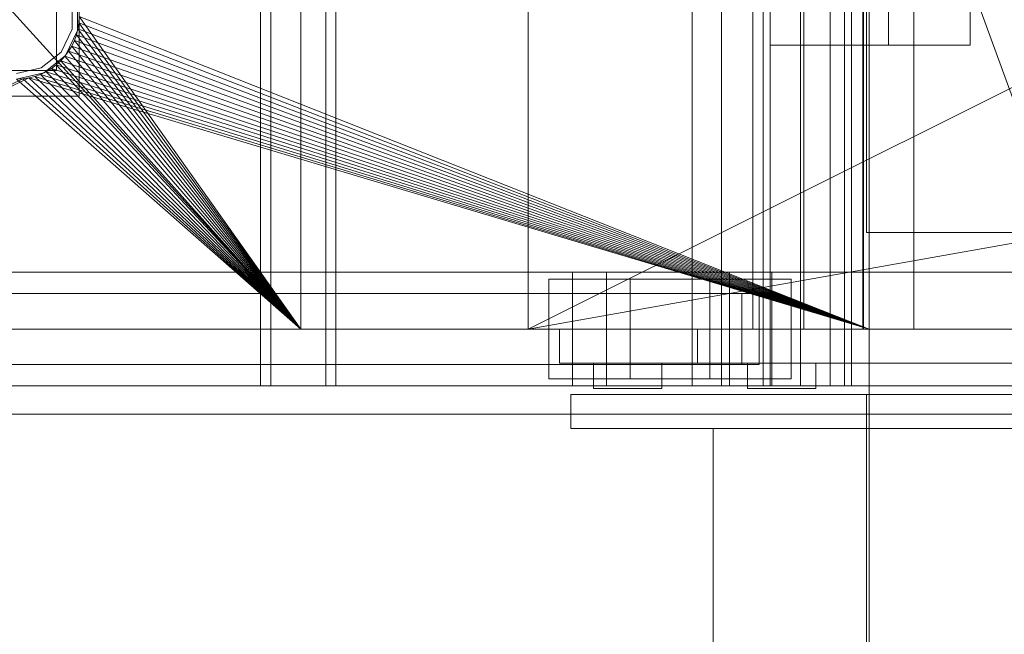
# Model space of a CAD drawing. Header units: millimetres. Extents: x -3490 to 61924, y -72580 to 6847.
# Tile 564 of 656: x 24051 to 24398, y -18538 to -18321. Entities that reach past the tile are written whole.
import ezdxf

# ---------------------------------------------------------------- set-up
doc = ezdxf.new("R2010")
doc.units = ezdxf.units.MM
doc.layers.add('superior_briquetadora', color=7, linetype='Continuous', lineweight=0)
doc.layers.add('superior_C02', color=7, linetype='Continuous', lineweight=0)

msp = doc.modelspace()

# ---------------------------------------------------------------- linework, layer by layer
at = {"layer": 'superior_briquetadora'}
for p, q in [((24349.067, -18160), (24349.067, -18396)), ((24309.067, -18430), (24309.067, -18188)), ((24327.067, -18430), (24327.067, -18188)), ((24347.729, -18430), (24347.729, -18188)), ((24348.067, -18188), (24348.067, -18430)), ((24365.729, -18430), (24365.729, -18188)), ((23950.067, -18210), (24150.067, -18430)), ((24150.067, -18430), (24150.067, -18210)), ((24230.067, -18210), (24230.067, -18430)), ((25470.067, -18210), (24230.067, -18430)), ((24230.067, -18430), (24670.067, -18210)), ((24350.067, -18430), (24350.067, -18210)), ((24350.067, -18210), (24430.067, -18430)), ((24072.067, -18348), (24072.067, -18292)), ((24064.067, -18339), (24064.067, -18301)), ((24069.566, -18324.45), (24069.566, -18315.55)), ((24071.516, -18324.895), (24071.516, -18315.105)), ((24072.067, -18320), (24071.962, -18322.156)), ((24072.067, -18320), (24350.067, -18430)), ((24072.067, -18320), (24150.067, -18430)), ((24065.704, -18332.47), (24069.566, -18324.45)), ((24067.268, -18333.717), (24071.516, -18324.895)), ((24071.645, -18324.292), (24071.12, -18326.386)), ((24071.645, -18324.292), (24071.962, -18322.156)), ((24350.067, -18430), (24071.645, -18324.292)), ((24071.645, -18324.292), (24150.067, -18430)), ((24350.067, -18430), (24071.962, -18322.156)), ((24071.962, -18322.156), (24150.067, -18430)), ((24070.393, -18328.419), (24069.47, -18330.371)), ((24070.393, -18328.419), (24071.12, -18326.386)), ((24350.067, -18430), (24070.393, -18328.419)), ((24070.393, -18328.419), (24150.067, -18430)), ((24350.067, -18430), (24071.12, -18326.386)), ((24071.12, -18326.386), (24150.067, -18430)), ((24068.36, -18332.223), (24069.47, -18330.371)), ((24350.067, -18430), (24069.47, -18330.371)), ((24069.47, -18330.371), (24150.067, -18430)), ((24058.745, -18338.019), (24065.704, -18332.47)), ((24059.613, -18339.821), (24067.268, -18333.717)), ((24067.074, -18333.957), (24065.624, -18335.556)), ((24067.074, -18333.957), (24068.36, -18332.223)), ((24350.067, -18430), (24067.074, -18333.957)), ((24067.074, -18333.957), (24150.067, -18430)), ((24350.067, -18430), (24068.36, -18332.223)), ((24068.36, -18332.223), (24150.067, -18430)), ((24050.067, -18340), (24058.745, -18338.019)), ((24062.29, -18338.292), (24060.438, -18339.402)), ((24064.024, -18337.006), (24062.29, -18338.292)), ((24062.29, -18338.292), (24350.067, -18430)), ((24062.29, -18338.292), (24150.067, -18430)), ((24064.024, -18337.006), (24065.624, -18335.556)), ((24064.024, -18337.006), (24350.067, -18430)), ((24064.024, -18337.006), (24150.067, -18430)), ((24065.624, -18335.556), (24350.067, -18430)), ((24065.624, -18335.556), (24150.067, -18430)), ((24054.359, -18341.577), (23870.067, -18430)), ((24052.224, -18341.894), (23870.067, -18430)), ((24036.067, -18339), (24064.067, -18339)), ((24050.067, -18342), (24059.613, -18339.821)), ((24050.067, -18342), (24052.224, -18341.894)), ((24050.067, -18342), (24150.067, -18430)), ((24052.224, -18341.894), (24054.359, -18341.577)), ((24052.224, -18341.894), (24150.067, -18430)), ((24054.359, -18341.577), (24056.454, -18341.053)), ((24054.359, -18341.577), (24350.067, -18430)), ((24054.359, -18341.577), (24150.067, -18430)), ((24056.454, -18341.053), (24058.487, -18340.325)), ((24056.454, -18341.053), (24350.067, -18430)), ((24056.454, -18341.053), (24150.067, -18430)), ((24058.487, -18340.325), (24060.438, -18339.402)), ((24058.487, -18340.325), (24350.067, -18430)), ((24058.487, -18340.325), (24150.067, -18430)), ((24060.438, -18339.402), (24350.067, -18430)), ((24060.438, -18339.402), (24150.067, -18430)), ((24028.067, -18348), (24072.067, -18348)), ((24349.067, -18396), (24351.008, -18396)), ((24350.067, -18396), (24351.989, -18396)), ((24350.067, -18396), (24350.067, -18596)), ((24351.008, -18396), (24356.756, -18396)), ((24351.989, -18396), (24357.68, -18396)), ((24356.756, -18396), (24366.089, -18396)), ((24357.68, -18396), (24366.921, -18396)), ((24366.089, -18396), (24378.65, -18396)), ((24366.921, -18396), (24379.357, -18396)), ((24378.65, -18396), (24393.955, -18396)), ((24379.357, -18396), (24394.51, -18396)), ((24393.955, -18396), (24411.416, -18396)), ((24394.51, -18396), (24411.799, -18396)), ((23750.067, -18430), (25950.067, -18430)), ((23870.067, -18430), (24150.067, -18430)), ((24350.067, -18430), (23870.067, -18430)), ((25830.067, -18430), (23870.067, -18430)), ((23900.067, -18430), (25800.067, -18430)), ((24150.067, -18430), (23929.237, -18430)), ((24150.067, -18430), (23950.067, -18430)), ((23954.067, -18430), (24230.067, -18430)), ((23954.067, -18430), (25456.734, -18430)), ((24230.067, -18430), (24150.067, -18430)), ((24350.067, -18430), (24150.067, -18430)), ((24230.067, -18430), (24670.067, -18430)), ((24230.067, -18430), (25470.067, -18430)), ((24350.067, -18430), (24230.067, -18430)), ((24230.067, -18430), (25456.734, -18430)), ((24241.067, -18430), (24242.014, -18430)), ((24241.067, -18430), (24241.067, -18442)), ((24242.014, -18430), (24244.844, -18430)), ((24244.844, -18430), (24249.533, -18430)), ((24249.533, -18430), (24256.039, -18430)), ((24256.039, -18430), (24264.301, -18430)), ((24264.301, -18430), (24274.245, -18430)), ((24274.245, -18430), (24285.782, -18430)), ((24285.782, -18430), (24298.807, -18430)), ((24289.567, -18430), (24289.567, -18442)), ((24290.738, -18430), (24289.567, -18430)), ((24294.231, -18430), (24290.738, -18430)), ((24299.997, -18430), (24294.231, -18430)), ((24298.807, -18430), (24313.202, -18430)), ((24307.952, -18430), (24299.997, -18430)), ((24317.979, -18430), (24307.952, -18430)), ((24309.959, -18430), (24309.067, -18430)), ((24312.456, -18430), (24309.959, -18430)), ((24316.065, -18430), (24312.456, -18430)), ((24313.202, -18430), (24328.836, -18430)), ((24320.07, -18430), (24316.065, -18430)), ((24329.932, -18430), (24317.979, -18430)), ((24323.679, -18430), (24320.07, -18430)), ((24326.176, -18430), (24323.679, -18430)), ((24327.067, -18430), (24326.176, -18430)), ((24328.836, -18430), (24345.567, -18430)), ((24343.636, -18430), (24329.932, -18430)), ((24358.893, -18430), (24343.636, -18430)), ((24345.567, -18430), (24363.246, -18430)), ((24348.621, -18430), (24347.729, -18430)), ((24349.804, -18430), (24348.067, -18430)), ((24351.118, -18430), (24348.621, -18430)), ((24354.955, -18430), (24349.804, -18430)), ((24350.067, -18430), (24629.579, -18430)), ((24628.488, -18430), (24350.067, -18430)), ((24350.067, -18430), (24670.067, -18430)), ((24634.558, -18430), (24350.067, -18430)), ((24430.067, -18430), (24350.067, -18430)), ((24632.629, -18430), (24350.067, -18430)), ((24630.964, -18430), (24350.067, -18430)), ((24354.727, -18430), (24351.118, -18430)), ((24358.732, -18430), (24354.727, -18430)), ((24363.345, -18430), (24354.955, -18430)), ((24362.341, -18430), (24358.732, -18430)), ((24375.479, -18430), (24358.893, -18430)), ((24364.838, -18430), (24362.341, -18430)), ((24363.246, -18430), (24381.71, -18430)), ((24374.689, -18430), (24363.345, -18430)), ((24365.729, -18430), (24364.838, -18430)), ((24388.599, -18430), (24374.689, -18430)), ((24393.153, -18430), (24375.479, -18430)), ((24381.71, -18430), (24400.794, -18430)), ((24404.602, -18430), (24388.599, -18430)), ((24411.657, -18430), (24393.153, -18430)), ((24241.067, -18442), (24242.014, -18442)), ((24242.014, -18442), (24244.844, -18442)), ((24244.844, -18442), (24249.533, -18442)), ((24249.533, -18442), (24256.039, -18442)), ((24253.067, -18442), (24254.256, -18442)), ((24253.067, -18442), (24253.067, -18451)), ((24254.256, -18442), (24257.586, -18442)), ((24256.039, -18442), (24264.301, -18442)), ((24257.586, -18442), (24262.397, -18442)), ((24262.397, -18442), (24267.738, -18442)), ((24264.301, -18442), (24274.245, -18442)), ((24267.738, -18442), (24272.549, -18442)), ((24272.549, -18442), (24275.879, -18442)), ((24274.245, -18442), (24285.782, -18442)), ((24275.879, -18442), (24277.067, -18442)), ((24277.067, -18442), (24277.067, -18451)), ((24285.782, -18442), (24298.807, -18442)), ((24290.738, -18442), (24289.567, -18442)), ((24294.231, -18442), (24290.738, -18442)), ((24299.997, -18442), (24294.231, -18442)), ((24298.807, -18442), (24313.202, -18442)), ((24307.952, -18442), (24299.997, -18442)), ((24308.441, -18442), (24307.253, -18442)), ((24307.253, -18442), (24307.253, -18451)), ((24317.979, -18442), (24307.952, -18442)), ((24311.771, -18442), (24308.441, -18442)), ((24316.582, -18442), (24311.771, -18442)), ((24313.202, -18442), (24328.836, -18442)), ((24321.923, -18442), (24316.582, -18442)), ((24329.932, -18442), (24317.979, -18442)), ((24326.735, -18442), (24321.923, -18442)), ((24330.064, -18442), (24326.735, -18442)), ((24328.836, -18442), (24345.567, -18442)), ((24343.636, -18442), (24329.932, -18442)), ((24331.253, -18442), (24330.064, -18442)), ((24331.253, -18442), (24331.253, -18451)), ((24358.893, -18442), (24343.636, -18442)), ((24345.567, -18442), (24363.246, -18442)), ((24375.479, -18442), (24358.893, -18442)), ((24363.246, -18442), (24381.71, -18442)), ((24393.153, -18442), (24375.479, -18442)), ((24381.71, -18442), (24400.794, -18442)), ((24411.657, -18442), (24393.153, -18442)), ((24245.067, -18453), (24245.996, -18453)), ((24245.067, -18453), (24245.067, -18465)), ((24245.996, -18453), (24248.772, -18453)), ((24248.772, -18453), (24253.371, -18453)), ((24253.067, -18451), (24254.256, -18451)), ((24253.371, -18453), (24259.752, -18453)), ((24254.256, -18451), (24257.586, -18451)), ((24257.586, -18451), (24262.397, -18451)), ((24259.752, -18453), (24267.856, -18453)), ((24262.397, -18451), (24267.738, -18451)), ((24267.738, -18451), (24272.549, -18451)), ((24267.856, -18453), (24277.611, -18453)), ((24272.549, -18451), (24275.879, -18451)), ((24275.879, -18451), (24277.067, -18451)), ((24277.611, -18453), (24288.927, -18453)), ((24288.927, -18453), (24301.702, -18453)), ((24301.702, -18453), (24315.821, -18453)), ((24307.253, -18451), (24308.441, -18451)), ((24308.441, -18451), (24311.771, -18451)), ((24311.771, -18451), (24316.582, -18451)), ((24315.821, -18453), (24331.156, -18453)), ((24316.582, -18451), (24321.923, -18451)), ((24321.923, -18451), (24326.735, -18451)), ((24326.735, -18451), (24330.064, -18451)), ((24330.064, -18451), (24331.253, -18451)), ((24331.156, -18453), (24347.567, -18453)), ((24347.567, -18453), (24364.907, -18453)), ((24349.067, -18605), (24349.067, -18453)), ((24351.008, -18453), (24349.067, -18453)), ((24356.756, -18453), (24351.008, -18453)), ((24366.089, -18453), (24356.756, -18453)), ((24364.907, -18453), (24383.019, -18453)), ((24378.65, -18453), (24366.089, -18453)), ((24393.955, -18453), (24378.65, -18453)), ((24383.019, -18453), (24401.737, -18453)), ((24411.416, -18453), (24393.955, -18453)), ((23750.067, -18460), (25950.067, -18460)), ((23900.067, -18460), (25800.067, -18460)), ((24245.067, -18465), (24245.996, -18465)), ((24245.996, -18465), (24248.772, -18465)), ((24248.772, -18465), (24253.371, -18465)), ((24253.371, -18465), (24259.752, -18465)), ((24259.752, -18465), (24267.856, -18465)), ((24267.856, -18465), (24277.611, -18465)), ((24277.611, -18465), (24288.927, -18465)), ((24288.927, -18465), (24301.702, -18465)), ((24295.067, -18465), (24296.29, -18465)), ((24295.067, -18465), (24295.067, -18605)), ((24296.29, -18465), (24299.937, -18465)), ((24299.937, -18465), (24305.952, -18465)), ((24301.702, -18465), (24315.821, -18465)), ((24305.952, -18465), (24314.24, -18465)), ((24314.24, -18465), (24324.67, -18465)), ((24315.821, -18465), (24331.156, -18465)), ((24324.67, -18465), (24337.077, -18465)), ((24331.156, -18465), (24347.567, -18465)), ((24337.077, -18465), (24351.267, -18465)), ((24347.567, -18465), (24364.907, -18465)), ((24351.267, -18465), (24367.014, -18465)), ((24364.907, -18465), (24383.019, -18465)), ((24367.014, -18465), (24384.072, -18465)), ((24383.019, -18465), (24401.737, -18465)), ((24384.072, -18465), (24402.17, -18465))]:
    msp.add_line(p, q, dxfattribs=at)
at = {"layer": 'superior_C02'}
for p, q in [((24135.917, -17550), (24135.917, -18450)), ((24139.494, -18450), (24139.494, -17550)), ((24158.826, -18450), (24158.826, -17550)), ((24162.403, -17550), (24162.403, -18450)), ((24287.683, -17550), (24287.683, -18450)), ((24298.114, -18450), (24298.114, -17550)), ((24325.865, -18450), (24325.865, -17550)), ((24336.296, -17550), (24336.296, -18450)), ((24312.746, -18310), (24312.746, -18450)), ((24315.131, -18310), (24315.131, -18330)), ((24315.131, -18450), (24315.131, -18310)), ((24341.383, -18450), (24341.383, -18310)), ((24343.767, -18330), (24343.767, -18310)), ((24343.767, -18310), (24343.767, -18450)), ((24356.858, -18330), (24356.858, -18310)), ((24385.495, -18310), (24385.495, -18330)), ((24315.131, -18330), (24343.767, -18330)), ((24315.131, -18330), (24356.858, -18330)), ((24385.495, -18330), (24343.767, -18330)), ((24385.495, -18330), (24356.858, -18330)), ((24245.673, -18410), (23921.126, -18410)), ((23933.048, -18410), (24257.595, -18410)), ((24300.813, -18410), (23976.266, -18410)), ((23991.168, -18410), (24315.715, -18410)), ((24245.673, -18410), (24245.673, -18450)), ((24257.595, -18410), (24245.673, -18410)), ((24756.357, -18410), (24245.673, -18410)), ((24257.595, -18450), (24257.595, -18410)), ((24257.595, -18410), (24768.279, -18410)), ((24300.813, -18410), (24300.813, -18450)), ((24315.715, -18410), (24300.813, -18410)), ((24811.497, -18410), (24300.813, -18410)), ((24315.715, -18450), (24315.715, -18410)), ((24315.715, -18410), (24826.399, -18410)), ((24265.952, -18412.5), (24237.316, -18412.5)), ((24237.316, -18412.5), (24237.316, -18447.5)), ((24293.946, -18412.5), (24237.316, -18412.5)), ((24265.952, -18447.5), (24265.952, -18412.5)), ((24265.952, -18412.5), (24322.582, -18412.5)), ((24293.946, -18447.5), (24293.946, -18412.5)), ((24293.946, -18412.5), (24322.582, -18412.5)), ((24322.582, -18412.5), (24322.582, -18447.5)), ((23924.005, -18417.5), (24305.182, -18417.5)), ((24311.346, -18417.5), (23930.169, -18417.5)), ((24305.182, -18442.5), (24305.182, -18417.5)), ((24305.182, -18417.5), (24311.346, -18417.5)), ((24311.346, -18417.5), (24311.346, -18442.5)), ((23924.005, -18442.5), (24305.182, -18442.5)), ((23930.169, -18442.5), (24311.346, -18442.5)), ((24311.346, -18442.5), (24305.182, -18442.5)), ((24237.316, -18447.5), (24265.952, -18447.5)), ((24293.946, -18447.5), (24237.316, -18447.5)), ((24322.582, -18447.5), (24265.952, -18447.5)), ((24322.582, -18447.5), (24293.946, -18447.5)), ((23921.126, -18450), (24245.673, -18450)), ((23933.048, -18450), (24257.595, -18450)), ((23976.266, -18450), (24300.813, -18450)), ((23991.168, -18450), (24315.715, -18450)), ((24135.917, -18450), (24158.826, -18450)), ((24135.917, -18450), (24139.494, -18450)), ((24162.403, -18450), (24139.494, -18450)), ((24162.403, -18450), (24158.826, -18450)), ((24245.673, -18450), (24257.595, -18450)), ((24245.673, -18450), (24756.357, -18450)), ((24257.595, -18450), (24768.279, -18450)), ((24287.683, -18450), (24325.865, -18450)), ((24287.683, -18450), (24298.114, -18450)), ((24336.296, -18450), (24298.114, -18450)), ((24300.813, -18450), (24315.715, -18450)), ((24300.813, -18450), (24811.497, -18450)), ((24312.746, -18450), (24341.383, -18450)), ((24312.746, -18450), (24315.131, -18450)), ((24343.767, -18450), (24315.131, -18450)), ((24315.715, -18450), (24826.399, -18450)), ((24336.296, -18450), (24325.865, -18450)), ((24343.767, -18450), (24341.383, -18450))]:
    msp.add_line(p, q, dxfattribs=at)

doc.saveas('drawing.dxf')
